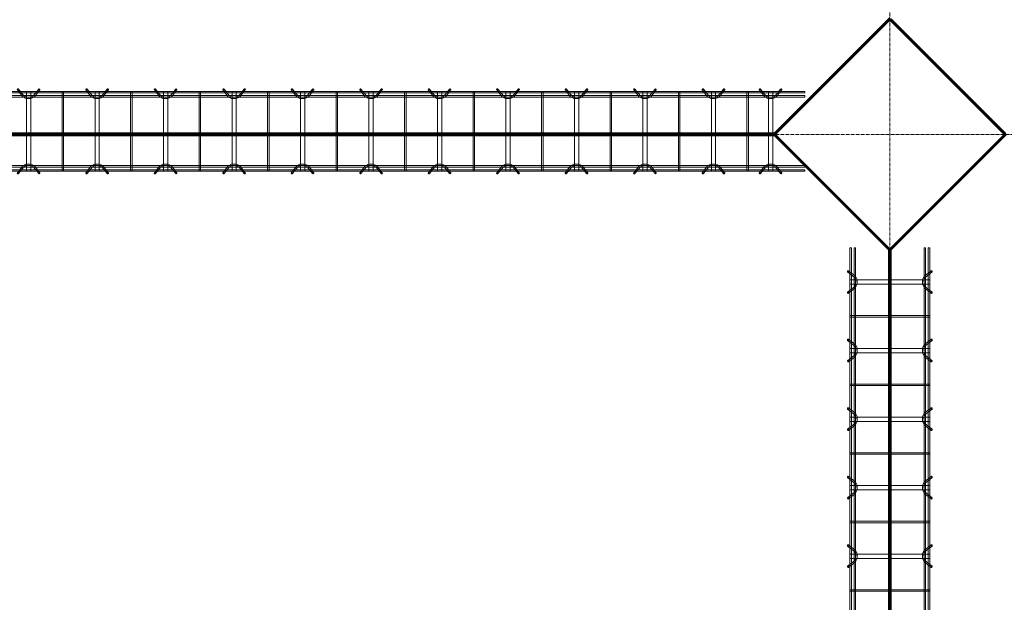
# Model space of a CAD drawing. Header units: inches. Extents: x -4136 to 1945, y -6639 to 12387.
# Tile 306 of 656: x -3307 to -3134, y 10085 to 10187. Entities that reach past the tile are written whole.
import ezdxf

# ---------------------------------------------------------------- set-up
doc = ezdxf.new("R2010")
doc.units = ezdxf.units.IN
doc.header["$MEASUREMENT"] = 0
doc.linetypes.add('Línea de rejilla', pattern=[0.875, 0.5, -0.125, 0.125, -0.125])
for name, color, linetype, lineweight in [('A-FLOR', 7, 'Continuous', 9), ('A-GENM', 7, 'Continuous', 9), ('S-BEAM', 7, 'Continuous', 9), ('S-GRID', 7, 'Continuous', 9)]:
    doc.layers.add(name, color=color, linetype=linetype, lineweight=lineweight)

# ---------------------------------------------------------------- blocks, each defined once
blk = doc.blocks.new('Dowel bar assembly - Dowel bar assembly-674904-SLAB ON GROUND JOINTS')
at = {"layer": 'S-BEAM', "color": 253, "true_color": 0xaaaaaa}
for p, q in [((142, 1.98), (0, 1.98)), ((0, 1.98), (0, 1.72)), ((0, 1.72), (0, 1.98)), ((4.02, 2.23), (4.97, 1.03)), ((5.18, 1.19), (4.23, 2.39)), ((5.63, 1.99), (5.63, -12.01)), ((6.38, 1.99), (5.63, 1.99)), ((5.63, 1.99), (6.38, 1.99)), ((6.38, -12.01), (6.38, 1.99)), ((7.76, 2.39), (6.81, 1.19)), ((7.01, 1.03), (7.96, 2.23)), ((11.87, 1.99), (11.87, -12.01)), ((12.13, 1.99), (11.87, 1.99)), ((11.87, 1.99), (12.13, 1.99)), ((12.13, -12.01), (12.13, 1.99)), ((16.02, 2.23), (16.97, 1.03)), ((17.18, 1.19), (16.23, 2.39)), ((17.63, 1.99), (17.63, -12.01)), ((18.38, 1.99), (17.63, 1.99)), ((17.63, 1.99), (18.38, 1.99)), ((18.38, -12.01), (18.38, 1.99)), ((19.76, 2.39), (18.81, 1.19)), ((19.01, 1.03), (19.96, 2.23)), ((23.87, 1.99), (23.87, -12.01)), ((24.13, 1.99), (23.87, 1.99)), ((23.87, 1.99), (24.13, 1.99)), ((24.13, -12.01), (24.13, 1.99)), ((28.02, 2.23), (28.97, 1.03)), ((29.18, 1.19), (28.23, 2.39)), ((29.63, 1.99), (29.63, -12.01)), ((30.38, 1.99), (29.63, 1.99)), ((29.63, 1.99), (30.38, 1.99)), ((30.38, -12.01), (30.38, 1.99)), ((31.76, 2.39), (30.81, 1.19)), ((31.01, 1.03), (31.96, 2.23)), ((35.87, 1.99), (35.87, -12.01)), ((36.13, 1.99), (35.87, 1.99)), ((35.87, 1.99), (36.13, 1.99)), ((36.13, -12.01), (36.13, 1.99)), ((40.02, 2.23), (40.97, 1.03)), ((41.18, 1.19), (40.23, 2.39)), ((41.63, 1.99), (41.63, -12.01)), ((42.38, 1.99), (41.63, 1.99)), ((41.63, 1.99), (42.38, 1.99)), ((42.38, -12.01), (42.38, 1.99)), ((43.76, 2.39), (42.81, 1.19)), ((43.01, 1.03), (43.96, 2.23)), ((47.87, 1.99), (47.87, -12.01)), ((48.13, 1.99), (47.87, 1.99)), ((47.87, 1.99), (48.13, 1.99)), ((48.13, -12.01), (48.13, 1.99)), ((52.02, 2.23), (52.97, 1.03)), ((53.18, 1.19), (52.23, 2.39)), ((53.63, 1.99), (53.63, -12.01)), ((54.38, 1.99), (53.63, 1.99)), ((53.63, 1.99), (54.38, 1.99)), ((54.38, -12.01), (54.38, 1.99)), ((55.76, 2.39), (54.81, 1.19)), ((55.01, 1.03), (55.96, 2.23)), ((59.87, 1.99), (59.87, -12.01)), ((60.13, 1.99), (59.87, 1.99)), ((59.87, 1.99), (60.13, 1.99)), ((60.13, -12.01), (60.13, 1.99)), ((64.02, 2.23), (64.97, 1.03)), ((65.18, 1.19), (64.23, 2.39)), ((65.63, 1.99), (65.63, -12.01)), ((66.38, 1.99), (65.63, 1.99)), ((65.63, 1.99), (66.38, 1.99)), ((66.38, -12.01), (66.38, 1.99)), ((67.76, 2.39), (66.81, 1.19)), ((67.01, 1.03), (67.96, 2.23)), ((71.87, 1.99), (71.87, -12.01)), ((72.13, 1.99), (71.87, 1.99)), ((71.87, 1.99), (72.13, 1.99)), ((72.13, -12.01), (72.13, 1.99)), ((76.02, 2.23), (76.97, 1.03)), ((77.18, 1.19), (76.23, 2.39)), ((77.63, 1.99), (77.63, -12.01)), ((78.38, 1.99), (77.63, 1.99)), ((77.63, 1.99), (78.38, 1.99)), ((78.38, -12.01), (78.38, 1.99)), ((79.76, 2.39), (78.81, 1.19)), ((79.01, 1.03), (79.96, 2.23)), ((83.87, 1.99), (83.87, -12.01)), ((84.13, 1.99), (83.87, 1.99)), ((83.87, 1.99), (84.13, 1.99)), ((84.13, -12.01), (84.13, 1.99)), ((88.02, 2.23), (88.97, 1.03)), ((89.18, 1.19), (88.23, 2.39)), ((89.63, 1.99), (89.63, -12.01)), ((90.38, 1.99), (89.63, 1.99)), ((89.63, 1.99), (90.38, 1.99)), ((90.38, -12.01), (90.38, 1.99)), ((91.76, 2.39), (90.81, 1.19)), ((91.01, 1.03), (91.96, 2.23)), ((95.87, 1.99), (95.87, -12.01)), ((96.13, 1.99), (95.87, 1.99)), ((95.87, 1.99), (96.13, 1.99)), ((96.13, -12.01), (96.13, 1.99)), ((100.02, 2.23), (100.97, 1.03)), ((101.18, 1.19), (100.23, 2.39)), ((101.63, 1.99), (101.63, -12.01)), ((102.38, 1.99), (101.63, 1.99)), ((101.63, 1.99), (102.38, 1.99)), ((102.38, -12.01), (102.38, 1.99)), ((103.76, 2.39), (102.81, 1.19)), ((103.01, 1.03), (103.96, 2.23)), ((107.87, 1.99), (107.87, -12.01)), ((108.13, 1.99), (107.87, 1.99)), ((107.87, 1.99), (108.13, 1.99)), ((108.13, -12.01), (108.13, 1.99)), ((112.02, 2.23), (112.97, 1.03)), ((113.18, 1.19), (112.23, 2.39)), ((113.63, 1.99), (113.63, -12.01)), ((114.38, 1.99), (113.63, 1.99)), ((113.63, 1.99), (114.38, 1.99)), ((114.38, -12.01), (114.38, 1.99)), ((115.76, 2.39), (114.81, 1.19)), ((115.01, 1.03), (115.96, 2.23)), ((119.87, 1.99), (119.87, -12.01)), ((120.13, 1.99), (119.87, 1.99)), ((119.87, 1.99), (120.13, 1.99)), ((120.13, -12.01), (120.13, 1.99)), ((124.02, 2.23), (124.97, 1.03)), ((125.18, 1.19), (124.23, 2.39)), ((125.63, 1.99), (125.63, -12.01)), ((126.38, 1.99), (125.63, 1.99)), ((125.63, 1.99), (126.38, 1.99)), ((126.38, -12.01), (126.38, 1.99)), ((127.76, 2.39), (126.81, 1.19)), ((127.01, 1.03), (127.96, 2.23)), ((131.87, 1.99), (131.87, -12.01)), ((132.13, 1.99), (131.87, 1.99)), ((131.87, 1.99), (132.13, 1.99)), ((132.13, -12.01), (132.13, 1.99)), ((134.02, 2.23), (134.97, 1.03)), ((135.18, 1.19), (134.23, 2.39)), ((135.62, 1.99), (135.62, -12.01)), ((136.38, 1.99), (135.62, 1.99)), ((135.62, 1.99), (136.38, 1.99)), ((136.38, -12.01), (136.38, 1.99)), ((137.76, 2.39), (136.81, 1.19)), ((137.01, 1.03), (137.96, 2.23)), ((142, 1.98), (142, 1.72)), ((142, 1.72), (142, 1.98)), ((0, 1.72), (142, 1.72)), ((142, 1.25), (0, 1.25)), ((0, 0.99), (0, 1.25)), ((0, 1.25), (0, 0.99)), ((0, 0.99), (142, 0.99)), ((142, 0.99), (142, 1.25)), ((142, 1.25), (142, 0.99)), ((142, -11.01), (0, -11.01)), ((0, -11.27), (0, -11.01)), ((0, -11.01), (0, -11.27)), ((0, -11.27), (142, -11.27)), ((142, -11.74), (0, -11.74)), ((0, -12), (0, -11.74)), ((0, -11.74), (0, -12)), ((0, -12), (142, -12)), ((4.97, -11.05), (4.02, -12.25)), ((4.23, -12.41), (5.18, -11.21)), ((6.38, -12.01), (5.63, -12.01)), ((5.63, -12.01), (6.38, -12.01)), ((6.81, -11.21), (7.76, -12.41)), ((7.96, -12.25), (7.01, -11.05)), ((12.13, -12.01), (11.87, -12.01)), ((11.87, -12.01), (12.13, -12.01)), ((16.97, -11.05), (16.02, -12.25)), ((16.23, -12.41), (17.18, -11.21)), ((18.38, -12.01), (17.63, -12.01)), ((17.63, -12.01), (18.38, -12.01)), ((18.81, -11.21), (19.76, -12.41)), ((19.96, -12.25), (19.01, -11.05)), ((24.13, -12.01), (23.87, -12.01)), ((23.87, -12.01), (24.13, -12.01)), ((28.97, -11.05), (28.02, -12.25)), ((28.23, -12.41), (29.18, -11.21)), ((30.38, -12.01), (29.63, -12.01)), ((29.63, -12.01), (30.38, -12.01)), ((30.81, -11.21), (31.76, -12.41)), ((31.96, -12.25), (31.01, -11.05)), ((36.13, -12.01), (35.87, -12.01)), ((35.87, -12.01), (36.13, -12.01)), ((40.97, -11.05), (40.02, -12.25)), ((40.23, -12.41), (41.18, -11.21)), ((42.38, -12.01), (41.63, -12.01)), ((41.63, -12.01), (42.38, -12.01)), ((42.81, -11.21), (43.76, -12.41)), ((43.96, -12.25), (43.01, -11.05)), ((48.13, -12.01), (47.87, -12.01)), ((47.87, -12.01), (48.13, -12.01)), ((52.97, -11.05), (52.02, -12.25)), ((52.23, -12.41), (53.18, -11.21)), ((54.38, -12.01), (53.63, -12.01)), ((53.63, -12.01), (54.38, -12.01)), ((54.81, -11.21), (55.76, -12.41)), ((55.96, -12.25), (55.01, -11.05)), ((60.13, -12.01), (59.87, -12.01)), ((59.87, -12.01), (60.13, -12.01)), ((64.97, -11.05), (64.02, -12.25)), ((64.23, -12.41), (65.18, -11.21)), ((66.38, -12.01), (65.63, -12.01)), ((65.63, -12.01), (66.38, -12.01)), ((66.81, -11.21), (67.76, -12.41)), ((67.96, -12.25), (67.01, -11.05)), ((72.13, -12.01), (71.87, -12.01)), ((71.87, -12.01), (72.13, -12.01)), ((76.97, -11.05), (76.02, -12.25)), ((76.23, -12.41), (77.18, -11.21)), ((78.38, -12.01), (77.63, -12.01)), ((77.63, -12.01), (78.38, -12.01)), ((78.81, -11.21), (79.76, -12.41)), ((79.96, -12.25), (79.01, -11.05)), ((84.13, -12.01), (83.87, -12.01)), ((83.87, -12.01), (84.13, -12.01)), ((88.97, -11.05), (88.02, -12.25)), ((88.23, -12.41), (89.18, -11.21)), ((90.38, -12.01), (89.63, -12.01)), ((89.63, -12.01), (90.38, -12.01)), ((90.81, -11.21), (91.76, -12.41)), ((91.96, -12.25), (91.01, -11.05)), ((96.13, -12.01), (95.87, -12.01)), ((95.87, -12.01), (96.13, -12.01)), ((100.97, -11.05), (100.02, -12.25)), ((100.23, -12.41), (101.18, -11.21)), ((102.38, -12.01), (101.63, -12.01)), ((101.63, -12.01), (102.38, -12.01)), ((102.81, -11.21), (103.76, -12.41)), ((103.96, -12.25), (103.01, -11.05)), ((108.13, -12.01), (107.87, -12.01)), ((107.87, -12.01), (108.13, -12.01)), ((112.97, -11.05), (112.02, -12.25)), ((112.23, -12.41), (113.18, -11.21)), ((114.38, -12.01), (113.63, -12.01)), ((113.63, -12.01), (114.38, -12.01)), ((114.81, -11.21), (115.76, -12.41)), ((115.96, -12.25), (115.01, -11.05)), ((120.13, -12.01), (119.87, -12.01)), ((119.87, -12.01), (120.13, -12.01)), ((124.97, -11.05), (124.02, -12.25)), ((124.23, -12.41), (125.18, -11.21)), ((126.38, -12.01), (125.63, -12.01)), ((125.63, -12.01), (126.38, -12.01)), ((126.81, -11.21), (127.76, -12.41)), ((127.96, -12.25), (127.01, -11.05)), ((132.13, -12.01), (131.87, -12.01)), ((131.87, -12.01), (132.13, -12.01)), ((134.97, -11.05), (134.02, -12.25)), ((134.23, -12.41), (135.18, -11.21)), ((136.38, -12.01), (135.62, -12.01)), ((135.62, -12.01), (136.38, -12.01)), ((136.81, -11.21), (137.76, -12.41)), ((137.96, -12.25), (137.01, -11.05)), ((142, -11.27), (142, -11.01)), ((142, -11.01), (142, -11.27)), ((142, -12), (142, -11.74)), ((142, -11.74), (142, -12))]:
    blk.add_line(p, q, dxfattribs=at)
at = {"layer": 'S-BEAM', "color": 253, "true_color": 0xaaaaaa, "flags": 128}
for points in [[(4.97, 1.03), (5.53, 0.73), (6.39, 0.72), (6.97, 0.99), (7.01, 1.03)], [(5.18, 1.19), (5.62, 0.97), (6.38, 0.98), (6.81, 1.19)], [(16.97, 1.03), (17.53, 0.73), (18.39, 0.72), (18.97, 0.99), (19.01, 1.03)], [(17.18, 1.19), (17.62, 0.97), (18.38, 0.98), (18.81, 1.19)], [(28.97, 1.03), (29.53, 0.73), (30.39, 0.72), (30.97, 0.99), (31.01, 1.03)], [(29.18, 1.19), (29.62, 0.97), (30.38, 0.98), (30.81, 1.19)], [(40.97, 1.03), (41.53, 0.73), (42.39, 0.72), (42.97, 0.99), (43.01, 1.03)], [(41.18, 1.19), (41.62, 0.97), (42.38, 0.98), (42.81, 1.19)], [(52.97, 1.03), (53.53, 0.73), (54.39, 0.72), (54.97, 0.99), (55.01, 1.03)], [(53.18, 1.19), (53.62, 0.97), (54.38, 0.98), (54.81, 1.19)], [(64.97, 1.03), (65.53, 0.73), (66.39, 0.72), (66.97, 0.99), (67.01, 1.03)], [(65.18, 1.19), (65.62, 0.97), (66.38, 0.98), (66.81, 1.19)], [(76.97, 1.03), (77.53, 0.73), (78.39, 0.72), (78.97, 0.99), (79.01, 1.03)], [(77.18, 1.19), (77.62, 0.97), (78.38, 0.98), (78.81, 1.19)], [(88.97, 1.03), (89.53, 0.73), (90.39, 0.72), (90.97, 0.99), (91.01, 1.03)], [(89.18, 1.19), (89.62, 0.97), (90.38, 0.98), (90.81, 1.19)], [(100.97, 1.03), (101.53, 0.73), (102.39, 0.72), (102.97, 0.99), (103.01, 1.03)], [(101.18, 1.19), (101.62, 0.97), (102.38, 0.98), (102.81, 1.19)], [(112.97, 1.03), (113.53, 0.73), (114.39, 0.72), (114.97, 0.99), (115.01, 1.03)], [(113.18, 1.19), (113.62, 0.97), (114.38, 0.98), (114.81, 1.19)], [(124.97, 1.03), (125.53, 0.73), (126.39, 0.72), (126.97, 0.99), (127.01, 1.03)], [(125.18, 1.19), (125.62, 0.97), (126.38, 0.98), (126.81, 1.19)], [(134.97, 1.03), (135.53, 0.73), (136.39, 0.72), (136.97, 0.99), (137.01, 1.03)], [(135.18, 1.19), (135.62, 0.97), (136.38, 0.98), (136.81, 1.19)], [(4.97, -11.05), (5.53, -10.75), (6.39, -10.74), (6.97, -11.01), (7.01, -11.05)], [(5.18, -11.21), (5.62, -10.99), (6.38, -11), (6.81, -11.21)], [(16.97, -11.05), (17.53, -10.75), (18.39, -10.74), (18.97, -11.01), (19.01, -11.05)], [(17.18, -11.21), (17.62, -10.99), (18.38, -11), (18.81, -11.21)], [(28.97, -11.05), (29.53, -10.75), (30.39, -10.74), (30.97, -11.01), (31.01, -11.05)], [(29.18, -11.21), (29.62, -10.99), (30.38, -11), (30.81, -11.21)], [(40.97, -11.05), (41.53, -10.75), (42.39, -10.74), (42.97, -11.01), (43.01, -11.05)], [(41.18, -11.21), (41.62, -10.99), (42.38, -11), (42.81, -11.21)], [(52.97, -11.05), (53.53, -10.75), (54.39, -10.74), (54.97, -11.01), (55.01, -11.05)], [(53.18, -11.21), (53.62, -10.99), (54.38, -11), (54.81, -11.21)], [(64.97, -11.05), (65.53, -10.75), (66.39, -10.74), (66.97, -11.01), (67.01, -11.05)], [(65.18, -11.21), (65.62, -10.99), (66.38, -11), (66.81, -11.21)], [(76.97, -11.05), (77.53, -10.75), (78.39, -10.74), (78.97, -11.01), (79.01, -11.05)], [(77.18, -11.21), (77.62, -10.99), (78.38, -11), (78.81, -11.21)], [(88.97, -11.05), (89.53, -10.75), (90.39, -10.74), (90.97, -11.01), (91.01, -11.05)], [(89.18, -11.21), (89.62, -10.99), (90.38, -11), (90.81, -11.21)], [(100.97, -11.05), (101.53, -10.75), (102.39, -10.74), (102.97, -11.01), (103.01, -11.05)], [(101.18, -11.21), (101.62, -10.99), (102.38, -11), (102.81, -11.21)], [(112.97, -11.05), (113.53, -10.75), (114.39, -10.74), (114.97, -11.01), (115.01, -11.05)], [(113.18, -11.21), (113.62, -10.99), (114.38, -11), (114.81, -11.21)], [(124.97, -11.05), (125.53, -10.75), (126.39, -10.74), (126.97, -11.01), (127.01, -11.05)], [(125.18, -11.21), (125.62, -10.99), (126.38, -11), (126.81, -11.21)], [(134.97, -11.05), (135.53, -10.75), (136.39, -10.74), (136.97, -11.01), (137.01, -11.05)], [(135.18, -11.21), (135.62, -10.99), (136.38, -11), (136.81, -11.21)]]:
    blk.add_lwpolyline(points, dxfattribs=at)
at = {"layer": 'S-BEAM', "color": 253, "true_color": 0xaaaaaa}
for centre, major_axis, start_param, end_param in [((4.12, 2.31), (0.101, 0.08), 5.709265, 8.850858), ((4.12, 2.31), (0.101, 0.08), 2.567673, 5.709265), ((7.86, 2.31), (-0.101, 0.08), 3.715513, 6.857105), ((7.86, 2.31), (-0.101, 0.08), 0.57392, 3.715513), ((16.12, 2.31), (0.101, 0.08), 5.709265, 8.850858), ((16.12, 2.31), (0.101, 0.08), 2.567673, 5.709265), ((19.86, 2.31), (-0.101, 0.08), 3.715513, 6.857105), ((19.86, 2.31), (-0.101, 0.08), 0.57392, 3.715513), ((28.12, 2.31), (0.101, 0.08), 5.709265, 8.850858), ((28.12, 2.31), (0.101, 0.08), 2.567673, 5.709265), ((31.86, 2.31), (-0.101, 0.08), 3.715513, 6.857105), ((31.86, 2.31), (-0.101, 0.08), 0.57392, 3.715513), ((40.12, 2.31), (0.101, 0.08), 5.709265, 8.850858), ((40.12, 2.31), (0.101, 0.08), 2.567673, 5.709265), ((43.86, 2.31), (-0.101, 0.08), 3.715513, 6.857105), ((43.86, 2.31), (-0.101, 0.08), 0.57392, 3.715513), ((52.12, 2.31), (0.101, 0.08), 5.709265, 8.850858), ((52.12, 2.31), (0.101, 0.08), 2.567673, 5.709265), ((55.86, 2.31), (-0.101, 0.08), 3.715513, 6.857105), ((55.86, 2.31), (-0.101, 0.08), 0.57392, 3.715513), ((64.12, 2.31), (0.101, 0.08), 5.709265, 8.850858), ((64.12, 2.31), (0.101, 0.08), 2.567673, 5.709265), ((67.86, 2.31), (-0.101, 0.08), 3.715513, 6.857105), ((67.86, 2.31), (-0.101, 0.08), 0.57392, 3.715513), ((76.12, 2.31), (0.101, 0.08), 5.709265, 8.850858), ((76.12, 2.31), (0.101, 0.08), 2.567673, 5.709265), ((79.86, 2.31), (-0.101, 0.08), 3.715513, 6.857105), ((79.86, 2.31), (-0.101, 0.08), 0.57392, 3.715513), ((88.12, 2.31), (0.101, 0.08), 5.709265, 8.850858), ((88.12, 2.31), (0.101, 0.08), 2.567673, 5.709265), ((91.86, 2.31), (-0.101, 0.08), 3.715513, 6.857105), ((91.86, 2.31), (-0.101, 0.08), 0.57392, 3.715513), ((100.12, 2.31), (0.101, 0.08), 5.709265, 8.850858), ((100.12, 2.31), (0.101, 0.08), 2.567673, 5.709265), ((103.86, 2.31), (-0.101, 0.08), 3.715513, 6.857105), ((103.86, 2.31), (-0.101, 0.08), 0.57392, 3.715513), ((112.12, 2.31), (0.101, 0.08), 5.709265, 8.850858), ((112.12, 2.31), (0.101, 0.08), 2.567673, 5.709265), ((115.86, 2.31), (-0.101, 0.08), 3.715513, 6.857105), ((115.86, 2.31), (-0.101, 0.08), 0.57392, 3.715513), ((124.12, 2.31), (0.101, 0.08), 5.709265, 8.850858), ((124.12, 2.31), (0.101, 0.08), 2.567673, 5.709265), ((127.86, 2.31), (-0.101, 0.08), 3.715513, 6.857105), ((127.86, 2.31), (-0.101, 0.08), 0.57392, 3.715513), ((134.12, 2.31), (0.101, 0.08), 5.709265, 8.850858), ((134.12, 2.31), (0.101, 0.08), 2.567673, 5.709265), ((137.86, 2.31), (-0.101, 0.08), 3.715513, 6.857105), ((137.86, 2.31), (-0.101, 0.08), 0.57392, 3.715513), ((4.12, -12.33), (-0.101, 0.08), 3.715513, 6.857105), ((4.12, -12.33), (-0.101, 0.08), 0.57392, 3.715513), ((7.86, -12.33), (0.101, 0.08), 5.709265, 8.850858), ((7.86, -12.33), (0.101, 0.08), 2.567673, 5.709265), ((16.12, -12.33), (-0.101, 0.08), 3.715513, 6.857105), ((16.12, -12.33), (-0.101, 0.08), 0.57392, 3.715513), ((19.86, -12.33), (0.101, 0.08), 5.709265, 8.850858), ((19.86, -12.33), (0.101, 0.08), 2.567673, 5.709265), ((28.12, -12.33), (-0.101, 0.08), 3.715513, 6.857105), ((28.12, -12.33), (-0.101, 0.08), 0.57392, 3.715513), ((31.86, -12.33), (0.101, 0.08), 5.709265, 8.850858), ((31.86, -12.33), (0.101, 0.08), 2.567673, 5.709265), ((40.12, -12.33), (-0.101, 0.08), 3.715513, 6.857105), ((40.12, -12.33), (-0.101, 0.08), 0.57392, 3.715513), ((43.86, -12.33), (0.101, 0.08), 5.709265, 8.850858), ((43.86, -12.33), (0.101, 0.08), 2.567673, 5.709265), ((52.12, -12.33), (-0.101, 0.08), 3.715513, 6.857105), ((52.12, -12.33), (-0.101, 0.08), 0.57392, 3.715513), ((55.86, -12.33), (0.101, 0.08), 5.709265, 8.850858), ((55.86, -12.33), (0.101, 0.08), 2.567673, 5.709265), ((64.12, -12.33), (-0.101, 0.08), 3.715513, 6.857105), ((64.12, -12.33), (-0.101, 0.08), 0.57392, 3.715513), ((67.86, -12.33), (0.101, 0.08), 5.709265, 8.850858), ((67.86, -12.33), (0.101, 0.08), 2.567673, 5.709265), ((76.12, -12.33), (-0.101, 0.08), 3.715513, 6.857105), ((76.12, -12.33), (-0.101, 0.08), 0.57392, 3.715513), ((79.86, -12.33), (0.101, 0.08), 5.709265, 8.850858), ((79.86, -12.33), (0.101, 0.08), 2.567673, 5.709265), ((88.12, -12.33), (-0.101, 0.08), 3.715513, 6.857105), ((88.12, -12.33), (-0.101, 0.08), 0.57392, 3.715513), ((91.86, -12.33), (0.101, 0.08), 5.709265, 8.850858), ((91.86, -12.33), (0.101, 0.08), 2.567673, 5.709265), ((100.12, -12.33), (-0.101, 0.08), 3.715513, 6.857105), ((100.12, -12.33), (-0.101, 0.08), 0.57392, 3.715513), ((103.86, -12.33), (0.101, 0.08), 5.709265, 8.850858), ((103.86, -12.33), (0.101, 0.08), 2.567673, 5.709265), ((112.12, -12.33), (-0.101, 0.08), 3.715513, 6.857105), ((112.12, -12.33), (-0.101, 0.08), 0.57392, 3.715513), ((115.86, -12.33), (0.101, 0.08), 5.709265, 8.850858), ((115.86, -12.33), (0.101, 0.08), 2.567673, 5.709265), ((124.12, -12.33), (-0.101, 0.08), 3.715513, 6.857105), ((124.12, -12.33), (-0.101, 0.08), 0.57392, 3.715513), ((127.86, -12.33), (0.101, 0.08), 5.709265, 8.850858), ((127.86, -12.33), (0.101, 0.08), 2.567673, 5.709265), ((134.12, -12.33), (-0.101, 0.08), 3.715513, 6.857105), ((134.12, -12.33), (-0.101, 0.08), 0.57392, 3.715513), ((137.86, -12.33), (0.101, 0.08), 5.709265, 8.850858), ((137.86, -12.33), (0.101, 0.08), 2.567673, 5.709265)]:
    blk.add_ellipse(centre, major_axis=major_axis, ratio=0.816528, start_param=start_param, end_param=end_param, dxfattribs=at)
blk = doc.blocks.new('Dowel bar assembly - Dowel bar assembly-673744-SLAB ON GROUND JOINTS')
at = {"layer": 'S-BEAM', "color": 253, "true_color": 0xaaaaaa}
for p, q in [((245.28, 1.98), (0, 1.98)), ((0, 1.98), (0, 1.72)), ((0, 1.72), (0, 1.98)), ((4.02, 2.23), (4.97, 1.03)), ((5.18, 1.19), (4.23, 2.39)), ((5.63, 1.99), (5.63, -12.01)), ((6.38, 1.99), (5.63, 1.99)), ((5.63, 1.99), (6.38, 1.99)), ((6.38, -12.01), (6.38, 1.99)), ((7.76, 2.39), (6.81, 1.19)), ((7.01, 1.03), (7.96, 2.23)), ((11.87, 1.99), (11.87, -12.01)), ((12.13, 1.99), (11.87, 1.99)), ((11.87, 1.99), (12.13, 1.99)), ((12.13, -12.01), (12.13, 1.99)), ((16.02, 2.23), (16.97, 1.03)), ((17.18, 1.19), (16.23, 2.39)), ((17.63, 1.99), (17.63, -12.01)), ((18.38, 1.99), (17.63, 1.99)), ((17.63, 1.99), (18.38, 1.99)), ((18.38, -12.01), (18.38, 1.99)), ((19.76, 2.39), (18.81, 1.19)), ((19.01, 1.03), (19.96, 2.23)), ((23.87, 1.99), (23.87, -12.01)), ((24.13, 1.99), (23.87, 1.99)), ((23.87, 1.99), (24.13, 1.99)), ((24.13, -12.01), (24.13, 1.99)), ((28.02, 2.23), (28.97, 1.03)), ((29.18, 1.19), (28.23, 2.39)), ((29.63, 1.99), (29.63, -12.01)), ((30.38, 1.99), (29.63, 1.99)), ((29.63, 1.99), (30.38, 1.99)), ((30.38, -12.01), (30.38, 1.99)), ((31.76, 2.39), (30.81, 1.19)), ((31.01, 1.03), (31.96, 2.23)), ((35.87, 1.99), (35.87, -12.01)), ((36.13, 1.99), (35.87, 1.99)), ((35.87, 1.99), (36.13, 1.99)), ((36.13, -12.01), (36.13, 1.99)), ((40.02, 2.23), (40.97, 1.03)), ((41.18, 1.19), (40.23, 2.39)), ((41.63, 1.99), (41.63, -12.01)), ((42.38, 1.99), (41.63, 1.99)), ((41.63, 1.99), (42.38, 1.99)), ((42.38, -12.01), (42.38, 1.99)), ((43.76, 2.39), (42.81, 1.19)), ((43.01, 1.03), (43.96, 2.23)), ((47.87, 1.99), (47.87, -12.01)), ((48.13, 1.99), (47.87, 1.99)), ((47.87, 1.99), (48.13, 1.99)), ((48.13, -12.01), (48.13, 1.99)), ((52.02, 2.23), (52.97, 1.03)), ((53.18, 1.19), (52.23, 2.39)), ((53.63, 1.99), (53.63, -12.01)), ((54.38, 1.99), (53.63, 1.99)), ((53.63, 1.99), (54.38, 1.99)), ((54.38, -12.01), (54.38, 1.99)), ((55.76, 2.39), (54.81, 1.19)), ((55.01, 1.03), (55.96, 2.23)), ((59.87, 1.99), (59.87, -12.01)), ((60.13, 1.99), (59.87, 1.99)), ((59.87, 1.99), (60.13, 1.99)), ((60.13, -12.01), (60.13, 1.99)), ((0, 1.72), (245.28, 1.72)), ((245.28, 1.25), (0, 1.25)), ((0, 0.99), (0, 1.25)), ((0, 1.25), (0, 0.99)), ((0, 0.99), (245.28, 0.99)), ((245.28, -11.01), (0, -11.01)), ((0, -11.27), (0, -11.01)), ((0, -11.01), (0, -11.27)), ((0, -11.27), (245.28, -11.27)), ((245.28, -11.74), (0, -11.74)), ((0, -12), (0, -11.74)), ((0, -11.74), (0, -12)), ((0, -12), (245.28, -12)), ((4.97, -11.05), (4.02, -12.25)), ((4.23, -12.41), (5.18, -11.21)), ((6.38, -12.01), (5.63, -12.01)), ((5.63, -12.01), (6.38, -12.01)), ((6.81, -11.21), (7.76, -12.41)), ((7.96, -12.25), (7.01, -11.05)), ((12.13, -12.01), (11.87, -12.01)), ((11.87, -12.01), (12.13, -12.01)), ((16.97, -11.05), (16.02, -12.25)), ((16.23, -12.41), (17.18, -11.21)), ((18.38, -12.01), (17.63, -12.01)), ((17.63, -12.01), (18.38, -12.01)), ((18.81, -11.21), (19.76, -12.41)), ((19.96, -12.25), (19.01, -11.05)), ((24.13, -12.01), (23.87, -12.01)), ((23.87, -12.01), (24.13, -12.01)), ((28.97, -11.05), (28.02, -12.25)), ((28.23, -12.41), (29.18, -11.21)), ((30.38, -12.01), (29.63, -12.01)), ((29.63, -12.01), (30.38, -12.01)), ((30.81, -11.21), (31.76, -12.41)), ((31.96, -12.25), (31.01, -11.05)), ((36.13, -12.01), (35.87, -12.01)), ((35.87, -12.01), (36.13, -12.01)), ((40.97, -11.05), (40.02, -12.25)), ((40.23, -12.41), (41.18, -11.21)), ((42.38, -12.01), (41.63, -12.01)), ((41.63, -12.01), (42.38, -12.01)), ((42.81, -11.21), (43.76, -12.41)), ((43.96, -12.25), (43.01, -11.05)), ((48.13, -12.01), (47.87, -12.01)), ((47.87, -12.01), (48.13, -12.01)), ((52.97, -11.05), (52.02, -12.25)), ((52.23, -12.41), (53.18, -11.21)), ((54.38, -12.01), (53.63, -12.01)), ((53.63, -12.01), (54.38, -12.01)), ((54.81, -11.21), (55.76, -12.41)), ((55.96, -12.25), (55.01, -11.05)), ((60.13, -12.01), (59.87, -12.01)), ((59.87, -12.01), (60.13, -12.01))]:
    blk.add_line(p, q, dxfattribs=at)
at = {"layer": 'S-BEAM', "color": 253, "true_color": 0xaaaaaa, "flags": 128}
for points in [[(4.97, 1.03), (5.53, 0.73), (6.39, 0.72), (6.97, 0.99), (7.01, 1.03)], [(5.18, 1.19), (5.62, 0.97), (6.38, 0.98), (6.81, 1.19)], [(16.97, 1.03), (17.53, 0.73), (18.39, 0.72), (18.97, 0.99), (19.01, 1.03)], [(17.18, 1.19), (17.62, 0.97), (18.38, 0.98), (18.81, 1.19)], [(28.97, 1.03), (29.53, 0.73), (30.39, 0.72), (30.97, 0.99), (31.01, 1.03)], [(29.18, 1.19), (29.62, 0.97), (30.38, 0.98), (30.81, 1.19)], [(40.97, 1.03), (41.53, 0.73), (42.39, 0.72), (42.97, 0.99), (43.01, 1.03)], [(41.18, 1.19), (41.62, 0.97), (42.38, 0.98), (42.81, 1.19)], [(52.97, 1.03), (53.53, 0.73), (54.39, 0.72), (54.97, 0.99), (55.01, 1.03)], [(53.18, 1.19), (53.62, 0.97), (54.38, 0.98), (54.81, 1.19)], [(4.97, -11.05), (5.53, -10.75), (6.39, -10.74), (6.97, -11.01), (7.01, -11.05)], [(5.18, -11.21), (5.62, -10.99), (6.38, -11), (6.81, -11.21)], [(16.97, -11.05), (17.53, -10.75), (18.39, -10.74), (18.97, -11.01), (19.01, -11.05)], [(17.18, -11.21), (17.62, -10.99), (18.38, -11), (18.81, -11.21)], [(28.97, -11.05), (29.53, -10.75), (30.39, -10.74), (30.97, -11.01), (31.01, -11.05)], [(29.18, -11.21), (29.62, -10.99), (30.38, -11), (30.81, -11.21)], [(40.97, -11.05), (41.53, -10.75), (42.39, -10.74), (42.97, -11.01), (43.01, -11.05)], [(41.18, -11.21), (41.62, -10.99), (42.38, -11), (42.81, -11.21)], [(52.97, -11.05), (53.53, -10.75), (54.39, -10.74), (54.97, -11.01), (55.01, -11.05)], [(53.18, -11.21), (53.62, -10.99), (54.38, -11), (54.81, -11.21)]]:
    blk.add_lwpolyline(points, dxfattribs=at)
at = {"layer": 'S-BEAM', "color": 253, "true_color": 0xaaaaaa}
for centre, major_axis, start_param, end_param in [((4.12, 2.31), (0.101, 0.08), 5.709265, 8.850858), ((4.12, 2.31), (0.101, 0.08), 2.567673, 5.709265), ((7.86, 2.31), (-0.101, 0.08), 3.715513, 6.857105), ((7.86, 2.31), (-0.101, 0.08), 0.57392, 3.715513), ((16.12, 2.31), (0.101, 0.08), 5.709265, 8.850858), ((16.12, 2.31), (0.101, 0.08), 2.567673, 5.709265), ((19.86, 2.31), (-0.101, 0.08), 3.715513, 6.857105), ((19.86, 2.31), (-0.101, 0.08), 0.57392, 3.715513), ((28.12, 2.31), (0.101, 0.08), 5.709265, 8.850858), ((28.12, 2.31), (0.101, 0.08), 2.567673, 5.709265), ((31.86, 2.31), (-0.101, 0.08), 3.715513, 6.857105), ((31.86, 2.31), (-0.101, 0.08), 0.57392, 3.715513), ((40.12, 2.31), (0.101, 0.08), 5.709265, 8.850858), ((40.12, 2.31), (0.101, 0.08), 2.567673, 5.709265), ((43.86, 2.31), (-0.101, 0.08), 3.715513, 6.857105), ((43.86, 2.31), (-0.101, 0.08), 0.57392, 3.715513), ((52.12, 2.31), (0.101, 0.08), 5.709265, 8.850858), ((52.12, 2.31), (0.101, 0.08), 2.567673, 5.709265), ((55.86, 2.31), (-0.101, 0.08), 3.715513, 6.857105), ((55.86, 2.31), (-0.101, 0.08), 0.57392, 3.715513), ((4.12, -12.33), (-0.101, 0.08), 3.715513, 6.857105), ((4.12, -12.33), (-0.101, 0.08), 0.57392, 3.715513), ((7.86, -12.33), (0.101, 0.08), 5.709265, 8.850858), ((7.86, -12.33), (0.101, 0.08), 2.567673, 5.709265), ((16.12, -12.33), (-0.101, 0.08), 3.715513, 6.857105), ((16.12, -12.33), (-0.101, 0.08), 0.57392, 3.715513), ((19.86, -12.33), (0.101, 0.08), 5.709265, 8.850858), ((19.86, -12.33), (0.101, 0.08), 2.567673, 5.709265), ((28.12, -12.33), (-0.101, 0.08), 3.715513, 6.857105), ((28.12, -12.33), (-0.101, 0.08), 0.57392, 3.715513), ((31.86, -12.33), (0.101, 0.08), 5.709265, 8.850858), ((31.86, -12.33), (0.101, 0.08), 2.567673, 5.709265), ((40.12, -12.33), (-0.101, 0.08), 3.715513, 6.857105), ((40.12, -12.33), (-0.101, 0.08), 0.57392, 3.715513), ((43.86, -12.33), (0.101, 0.08), 5.709265, 8.850858), ((43.86, -12.33), (0.101, 0.08), 2.567673, 5.709265), ((52.12, -12.33), (-0.101, 0.08), 3.715513, 6.857105), ((52.12, -12.33), (-0.101, 0.08), 0.57392, 3.715513), ((55.86, -12.33), (0.101, 0.08), 5.709265, 8.850858), ((55.86, -12.33), (0.101, 0.08), 2.567673, 5.709265)]:
    blk.add_ellipse(centre, major_axis=major_axis, ratio=0.816528, start_param=start_param, end_param=end_param, dxfattribs=at)

msp = doc.modelspace()

# ---------------------------------------------------------------- hatches: boundary and pattern name
at = {"layer": 'A-GENM', "true_color": 0xff0000}
for points in [[(-3154.32374, 10187.06223), (-3154.10103, 10186.83952), (-3154.32374, 10186.61681), (-3174.34367, 10166.59688), (-3174.45502, 10166.48552), (-3174.51868, 10166.54918), (-3174.67773, 10166.70823), (-3174.59224, 10166.79373)], [(-3154.32374, 10187.06223), (-3154.10103, 10186.83952), (-3154.32374, 10186.61681), (-3174.34367, 10166.59688), (-3174.45502, 10166.48552), (-3174.52081, 10166.55131), (-3174.60982, 10166.64032), (-3174.67773, 10166.70823)], [(-3134.19245, 10166.48552), (-3134.30381, 10166.59688), (-3154.32374, 10186.61681), (-3154.10103, 10186.83952), (-3134.05524, 10166.79373), (-3133.96974, 10166.70823)], [(-3134.19245, 10166.48552), (-3134.30381, 10166.59688), (-3154.32374, 10186.61681), (-3154.10103, 10186.83952), (-3133.96974, 10166.70823)], [(-3174.78909, 10166.59688), (-3174.67773, 10166.70823), (-3174.45502, 10166.48552), (-3174.34367, 10166.59688), (-3154.32374, 10146.57695), (-3154.43509, 10146.46559), (-3154.21238, 10146.24288), (-3154.32374, 10146.13152)], [(-3174.78909, 10166.59688), (-3174.67773, 10166.70823), (-3174.45502, 10166.48552), (-3174.34367, 10166.59688), (-3154.32374, 10146.57695), (-3154.43509, 10146.46559), (-3154.21238, 10146.24288), (-3154.32374, 10146.13152)], [(-3154.43509, 10146.46559), (-3154.32374, 10146.57695), (-3134.30381, 10166.59688), (-3134.19245, 10166.48552), (-3133.96974, 10166.70823), (-3133.85839, 10166.59688), (-3134.05524, 10166.40003), (-3154.21238, 10146.24288)], [(-3154.43509, 10146.46559), (-3154.32374, 10146.57695), (-3134.30381, 10166.59688), (-3134.19245, 10166.48552), (-3133.96974, 10166.70823), (-3133.90183, 10166.64032), (-3133.85839, 10166.59688), (-3133.90183, 10166.55344), (-3154.21238, 10146.24288)]]:
    msp.add_hatch(color=1, dxfattribs=at).paths.add_polyline_path(points, flags=0)
at = {"layer": 'A-GENM', "true_color": 0x0000ff}
for points in [[(-3174.51868, 10166.34025), (-3461.11501, 10166.34025), (-3460.85839, 10166.59688), (-3461.02496, 10166.76345), (-3174.62252, 10166.76345), (-3174.67773, 10166.70823), (-3174.51868, 10166.54918)], [(-3174.60982, 10166.64032), (-3460.90183, 10166.64032), (-3461.11184, 10166.85033), (-3174.53564, 10166.85033), (-3174.67773, 10166.70823)], [(-3174.51868, 10166.42713), (-3461.02813, 10166.42713), (-3460.85839, 10166.59688), (-3461.11032, 10166.84881), (-3174.53716, 10166.84881), (-3174.67773, 10166.70823), (-3174.51868, 10166.54918)], [(-3174.51868, 10166.40003), (-3461.05524, 10166.40003), (-3460.85839, 10166.59688), (-3460.96974, 10166.70823), (-3461.05524, 10166.79373), (-3174.59224, 10166.79373), (-3174.67773, 10166.70823), (-3174.51868, 10166.54918)], [(-3174.51868, 10166.41789), (-3461.03738, 10166.41789), (-3460.85839, 10166.59688), (-3461.02344, 10166.76193), (-3174.62404, 10166.76193), (-3174.67773, 10166.70823), (-3174.51868, 10166.54918)], [(-3154.15717, 10146.50785), (-3154.15717, 9901.50436), (-3154.15717, 9901.1894), (-3154.58036, 9901.1894), (-3154.58036, 9901.50436), (-3154.58036, 10146.50785)], [(-3154.52059, 9901.1894), (-3154.52059, 9901.50436), (-3154.52059, 10146.50785), (-3154.12689, 10146.50785), (-3154.12689, 9901.50436), (-3154.12689, 9901.1894)], [(-3154.15869, 10146.50785), (-3154.15869, 9901.50436), (-3154.15869, 9901.1894), (-3154.50273, 9901.1894), (-3154.50273, 9901.50436), (-3154.50273, 10146.50785)], [(-3154.07181, 10146.50785), (-3154.07181, 9901.50436), (-3154.07181, 9901.1894), (-3154.49348, 9901.1894), (-3154.49348, 9901.50436), (-3154.49348, 10146.50785)], [(-3154.2803, 10146.50785), (-3154.2803, 9901.50436), (-3154.2803, 9901.1894), (-3154.36718, 9901.1894), (-3154.36718, 9901.50436), (-3154.36718, 10146.50785)], [(-3154.07029, 10146.50785), (-3154.07029, 9901.50436), (-3154.07029, 9901.1894), (-3154.2803, 9901.1894), (-3154.2803, 9901.50436), (-3154.2803, 10146.50785)]]:
    msp.add_hatch(color=5, dxfattribs=at).paths.add_polyline_path(points, flags=0)
h = msp.add_hatch(color=5, dxfattribs=at)
edge = h.paths.add_edge_path(flags=0)
edge.add_line((-3174.51868, 10166.55344), (-3460.90183, 10166.55344))
edge.add_line((-3460.90183, 10166.55344), (-3460.85839, 10166.59688))
edge.add_line((-3460.85839, 10166.59688), (-3460.90183, 10166.64032))
edge.add_line((-3460.90183, 10166.64032), (-3174.60982, 10166.64032))
edge.add_line((-3174.60982, 10166.64032), (-3174.52081, 10166.55131))

# ---------------------------------------------------------------- linework, layer by layer
at = {"layer": 'A-FLOR'}
for p, q in [((-3174.56638, 10166.59688), (-3154.32374, 10186.83952)), ((-3154.32374, 10186.83952), (-3134.0811, 10166.59688)), ((-3154.32374, 10146.35424), (-3174.56638, 10166.59688)), ((-3134.0811, 10166.59688), (-3154.32374, 10146.35424))]:
    msp.add_line(p, q, dxfattribs=at)
at = {"layer": 'A-GENM', "color": 1, "true_color": 0xff0000}
for p, q in [((-3174.67773, 10166.70823), (-3154.32374, 10187.06223)), ((-3154.32374, 10187.06223), (-3174.67773, 10166.70823)), ((-3174.63161, 10166.75436), (-3154.32374, 10187.06223)), ((-3154.32374, 10187.06223), (-3174.59224, 10166.79373)), ((-3174.34367, 10166.59688), (-3154.32374, 10186.61681)), ((-3174.34367, 10166.59688), (-3154.32374, 10186.61681)), ((-3154.32374, 10186.61681), (-3174.34367, 10166.59688)), ((-3154.32374, 10186.61681), (-3174.34367, 10166.59688)), ((-3154.32374, 10186.61681), (-3134.30381, 10166.59688)), ((-3154.32374, 10186.61681), (-3134.30381, 10166.59688)), ((-3134.30381, 10166.59688), (-3154.32374, 10186.61681)), ((-3134.30381, 10166.59688), (-3154.32374, 10186.61681)), ((-3154.10103, 10186.83952), (-3134.01587, 10166.75436)), ((-3134.05524, 10166.79373), (-3154.10103, 10186.83952)), ((-3154.10103, 10186.83952), (-3133.96974, 10166.70823)), ((-3133.96974, 10166.70823), (-3154.10103, 10186.83952)), ((-3174.78909, 10166.59688), (-3174.67773, 10166.70823)), ((-3174.67773, 10166.70823), (-3174.78909, 10166.59688)), ((-3174.78909, 10166.59688), (-3174.67773, 10166.70823)), ((-3174.67773, 10166.70823), (-3174.78909, 10166.59688)), ((-3174.78909, 10166.59688), (-3154.32374, 10146.13152)), ((-3174.78909, 10166.59688), (-3154.32374, 10146.13152)), ((-3154.32374, 10146.13152), (-3174.78909, 10166.59688)), ((-3154.32374, 10146.13152), (-3174.78909, 10166.59688)), ((-3174.34367, 10166.59688), (-3154.32374, 10146.57695)), ((-3154.32374, 10146.57695), (-3174.34367, 10166.59688)), ((-3174.34367, 10166.59688), (-3154.32374, 10146.57695)), ((-3154.32374, 10146.57695), (-3174.34367, 10166.59688)), ((-3154.32374, 10146.57695), (-3134.30381, 10166.59688)), ((-3134.30381, 10166.59688), (-3154.32374, 10146.57695)), ((-3154.32374, 10146.57695), (-3134.30381, 10166.59688)), ((-3134.30381, 10166.59688), (-3154.32374, 10146.57695)), ((-3133.90183, 10166.55344), (-3154.21238, 10146.24288)), ((-3154.21238, 10146.24288), (-3134.01587, 10166.4394)), ((-3134.03738, 10166.41789), (-3154.21238, 10146.24288)), ((-3154.21238, 10146.24288), (-3134.05524, 10166.40003)), ((-3154.32374, 10146.13152), (-3154.21238, 10146.24288)), ((-3154.21238, 10146.24288), (-3154.32374, 10146.13152)), ((-3154.32374, 10146.13152), (-3154.21238, 10146.24288)), ((-3154.21238, 10146.24288), (-3154.32374, 10146.13152))]:
    msp.add_line(p, q, dxfattribs=at)
at = {"layer": 'A-GENM', "color": 5, "true_color": 0x0000ff}
for p, q in [((-3174.51868, 10166.34025), (-3461.11501, 10166.34025)), ((-3174.53564, 10166.85033), (-3461.11184, 10166.85033)), ((-3174.53716, 10166.84881), (-3461.11032, 10166.84881)), ((-3461.05524, 10166.79373), (-3174.59224, 10166.79373)), ((-3461.05524, 10166.79373), (-3174.59224, 10166.79373)), ((-3461.05524, 10166.40003), (-3174.51868, 10166.40003)), ((-3461.05524, 10166.40003), (-3174.51868, 10166.40003)), ((-3461.03738, 10166.41789), (-3174.51868, 10166.41789)), ((-3174.51868, 10166.42713), (-3461.02813, 10166.42713)), ((-3174.62252, 10166.76345), (-3461.02496, 10166.76345)), ((-3174.62404, 10166.76193), (-3461.02344, 10166.76193)), ((-3174.63161, 10166.75436), (-3461.01587, 10166.75436)), ((-3174.63161, 10166.75436), (-3461.01587, 10166.75436)), ((-3174.51868, 10166.4394), (-3461.01587, 10166.4394)), ((-3461.01587, 10166.4394), (-3174.51868, 10166.4394)), ((-3460.9505, 10166.50477), (-3174.51868, 10166.50477)), ((-3460.90183, 10166.64032), (-3174.60982, 10166.64032)), ((-3174.51868, 10166.55344), (-3460.90183, 10166.55344)), ((-3174.67773, 10166.70823), (-3174.53564, 10166.85033)), ((-3174.53564, 10166.85033), (-3174.67773, 10166.70823)), ((-3174.67773, 10166.70823), (-3174.53716, 10166.84881)), ((-3174.53716, 10166.84881), (-3174.67773, 10166.70823)), ((-3174.67773, 10166.70823), (-3174.62252, 10166.76345)), ((-3174.62252, 10166.76345), (-3174.67773, 10166.70823)), ((-3174.67773, 10166.70823), (-3174.62404, 10166.76193)), ((-3174.62404, 10166.76193), (-3174.67773, 10166.70823)), ((-3174.60982, 10166.64032), (-3174.67773, 10166.70823)), ((-3174.67773, 10166.70823), (-3174.51868, 10166.54918)), ((-3174.51868, 10166.54918), (-3174.67773, 10166.70823)), ((-3174.51868, 10166.54918), (-3174.67773, 10166.70823)), ((-3174.67773, 10166.70823), (-3174.51868, 10166.54918)), ((-3174.51868, 10166.54918), (-3174.67773, 10166.70823)), ((-3174.67773, 10166.70823), (-3174.51868, 10166.54918)), ((-3174.67773, 10166.70823), (-3174.52229, 10166.55279)), ((-3174.59224, 10166.79373), (-3174.63161, 10166.75436)), ((-3174.60982, 10166.64032), (-3174.52081, 10166.55131)), ((-3174.51868, 10166.4394), (-3174.51868, 10166.54918)), ((-3174.51868, 10166.54918), (-3174.51868, 10166.40003)), ((-3174.51868, 10166.50477), (-3174.51868, 10166.54918)), ((-3174.51868, 10166.54918), (-3174.51868, 10166.41789)), ((-3174.51868, 10166.34025), (-3174.51868, 10166.54918)), ((-3174.51868, 10166.54918), (-3174.51868, 10166.34025)), ((-3174.51868, 10166.42713), (-3174.51868, 10166.54918)), ((-3174.51868, 10166.54918), (-3174.51868, 10166.42713)), ((-3174.51868, 10166.41789), (-3174.51868, 10166.50477)), ((-3174.51868, 10166.40003), (-3174.51868, 10166.4394)), ((-3154.15869, 10146.50785), (-3154.58036, 10146.50785)), ((-3154.58036, 10146.50785), (-3154.15717, 10146.50785)), ((-3154.58036, 9901.50436), (-3154.58036, 10146.50785)), ((-3154.48122, 10146.50785), (-3154.52059, 10146.50785)), ((-3154.52059, 10146.50785), (-3154.12689, 10146.50785)), ((-3154.52059, 10146.50785), (-3154.52059, 9901.50436)), ((-3154.52059, 10146.50785), (-3154.52059, 9901.50436)), ((-3154.41585, 10146.50785), (-3154.50273, 10146.50785)), ((-3154.50273, 10146.50785), (-3154.15869, 10146.50785)), ((-3154.50273, 10146.50785), (-3154.50273, 9901.50436)), ((-3154.07029, 10146.50785), (-3154.49348, 10146.50785)), ((-3154.49348, 10146.50785), (-3154.07181, 10146.50785)), ((-3154.49348, 9901.50436), (-3154.49348, 10146.50785)), ((-3154.16626, 10146.50785), (-3154.48122, 10146.50785)), ((-3154.48122, 9901.50436), (-3154.48122, 10146.50785)), ((-3154.48122, 10146.50785), (-3154.48122, 9901.50436)), ((-3154.07181, 10146.50785), (-3154.41585, 10146.50785)), ((-3154.41585, 9901.50436), (-3154.41585, 10146.50785)), ((-3154.15717, 10146.50785), (-3154.36718, 10146.50785)), ((-3154.36718, 10146.50785), (-3154.2803, 10146.50785)), ((-3154.36718, 9901.50436), (-3154.36718, 10146.50785)), ((-3154.2803, 10146.50785), (-3154.07029, 10146.50785)), ((-3154.2803, 10146.50785), (-3154.2803, 9901.50436)), ((-3154.12689, 10146.50785), (-3154.16626, 10146.50785)), ((-3154.16626, 9901.50436), (-3154.16626, 10146.50785)), ((-3154.16626, 9901.50436), (-3154.16626, 10146.50785)), ((-3154.15869, 9901.50436), (-3154.15869, 10146.50785)), ((-3154.15717, 9901.50436), (-3154.15717, 10146.50785)), ((-3154.12689, 10146.50785), (-3154.12689, 9901.50436)), ((-3154.12689, 10146.50785), (-3154.12689, 9901.50436)), ((-3154.07181, 9901.50436), (-3154.07181, 10146.50785)), ((-3154.07029, 9901.50436), (-3154.07029, 10146.50785))]:
    msp.add_line(p, q, dxfattribs=at)
at = {"layer": 'S-GRID', "color": 253, "linetype": 'Línea de rejilla', "true_color": 0xaaaaaa}
for p, q in [((-3154.32374, 9772.6103), (-3154.32374, 12288.55505)), ((-1777.2452, 10166.59688), (-4038.05123, 10166.59688))]:
    msp.add_line(p, q, dxfattribs=at)

# ---------------------------------------------------------------- block references
at = {"layer": 'S-BEAM', "color": 253, "true_color": 0xaaaaaa}
msp.add_blockref('Dowel bar assembly - Dowel bar assembly-674904-SLAB ON GROUND JOINTS', (-3311.22008, 10172.13419), dxfattribs=at)
at = {"layer": 'S-BEAM', "color": 253, "true_color": 0xaaaaaa, "rotation": 269.9999999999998}
msp.add_blockref('Dowel bar assembly - Dowel bar assembly-673744-SLAB ON GROUND JOINTS', (-3149.31354, 10146.72285), dxfattribs=at)

doc.saveas('drawing.dxf')
